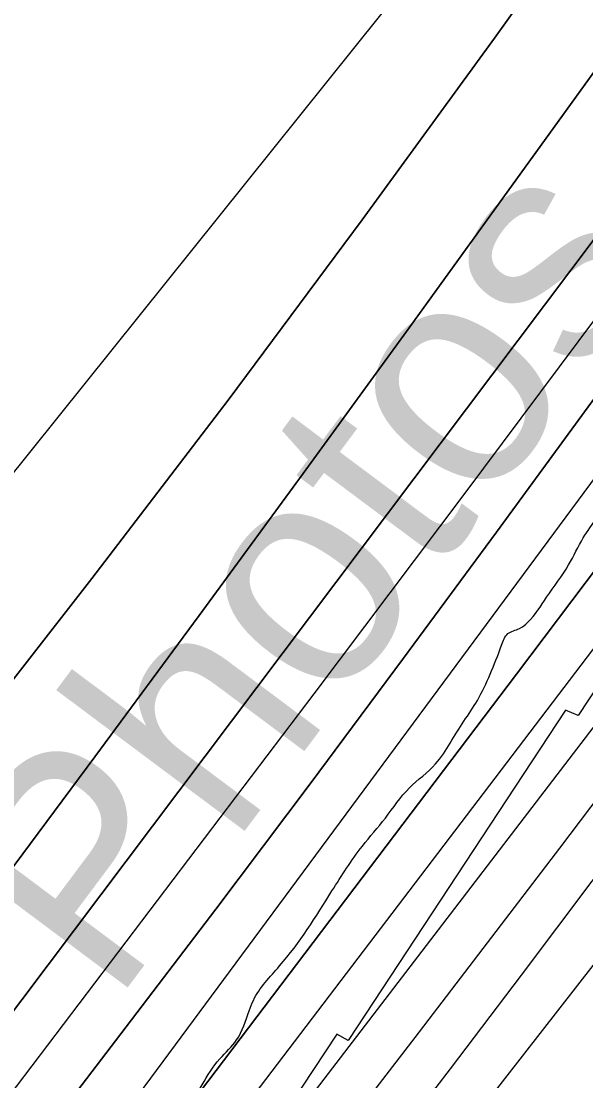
# Model space of a CAD drawing. Extents: x 3297735 to 3335592, y 670436 to 695807.
# Drawn here: x 3319666 to 3319875.8, y 688629.3 to 689023 of the extents above; entities that cross this region are included whole.
import ezdxf

# ---------------------------------------------------------------- set-up
doc = ezdxf.new("R2010")
doc.units = 0
for name, color, linetype in [('V-RIVR-EDGE', 7, 'Continuous'), ('V-RIVR-IDEN', 7, 'Continuous'), ('V-ROAD-CNTR', 7, 'Continuous'), ('V-RRAP-RVMT', 7, 'Continuous'), ('V-TOPO-DPTH', 7, 'Continuous'), ('V-TOPO-MAJR', 7, 'Continuous'), ('V-TOPO-MINR', 7, 'Continuous'), ('V-TOPO-WATR', 7, 'Continuous')]:
    doc.layers.add(name, color=color, linetype=linetype)

msp = doc.modelspace()

# ---------------------------------------------------------------- linework, layer by layer
at = {"layer": 'V-RIVR-EDGE'}
msp.add_spline([(3319721.91, 688607.25), (3319733.2, 688627.78), (3319739.82, 688637.46), (3319746.04, 688644.42), (3319750.72, 688655.27), (3319752.28, 688659.14), (3319762.01, 688671.92), (3319781.47, 688699.79), (3319792.76, 688716.44), (3319801.32, 688726.89), (3319810.26, 688738.11), (3319819.98, 688747.01), (3319825.43, 688754.75), (3319830.49, 688762.88), (3319835.55, 688770.63), (3319840.23, 688780.31), (3319844.52, 688791.16), (3319846.86, 688795.42), (3319851.13, 688797.35), (3319854.24, 688799.66), (3319861.24, 688808.95), (3319869.41, 688820.96), (3319874.87, 688831.03), (3319884.99, 688845.35), (3319893.93, 688856.57), (3319900.54, 688860.82), (3319908.31, 688869.72), (3319918.43, 688881.33), (3319923.49, 688889.46), (3319928.16, 688897.21), (3319932.06, 688904.95), (3319939.44, 688912.69), (3319951.5, 688924.3), (3319955, 688930.88), (3319970.57, 688952.17), (3319976.4, 688958.36), (3319980.68, 688966.5), (3319987.3, 688976.95), (3319991.2, 688986.25), (3319997.81, 688992.82), (3320004.81, 689000.56), (3320006.38, 689006.76), (3320010.27, 689012.96), (3320018.06, 689024.96), (3320025.07, 689035.8), (3320031.68, 689044.71), (3320039.46, 689054.38), (3320044.52, 689060.57), (3320057.73, 689071.4), (3320064.34, 689077.2), (3320070.17, 689082.23), (3320074.45, 689090.36), (3320085.73, 689104.68), (3320093.52, 689116.3), (3320109.84, 689130.22), (3320125, 689144.14), (3320145.59, 689159.99), (3320166.96, 689177), (3320184.06, 689191.31), (3320194.55, 689197.87), (3320205.42, 689204.44), (3320211.64, 689209.85), (3320219.42, 689219.53), (3320234.59, 689238.11), (3320241.98, 689244.68), (3320253.64, 689257.45), (3320273.09, 689279.5), (3320283.99, 689297.32), (3320297.61, 689318.61), (3320312.03, 689344.56), (3320320.21, 689360.83), (3320328.41, 689380.97), (3320333.48, 689394.53), (3320349.85, 689425.9), (3320363.1, 689453.41), (3320368.17, 689465.42), (3320370.9, 689469.67), (3320379.06, 689477.41), (3320388.4, 689489.8), (3320394.62, 689499.09), (3320395.41, 689505.29), (3320397.76, 689513.82), (3320403.21, 689520.78), (3320409.04, 689527.75), (3320417.6, 689536.65), (3320423.43, 689544.39), (3320428.49, 689552.52), (3320431.24, 689564.54), (3320432.02, 689568.03), (3320442.14, 689581.19), (3320451.87, 689595.12), (3320462.77, 689612.93), (3320469.38, 689621.06), (3320477.55, 689631.51), (3320493.51, 689653.19), (3320500.9, 689665.19), (3320506.36, 689674.1), (3320514.54, 689688.82), (3320523.5, 689705.47), (3320534.4, 689723.28), (3320539.06, 689727.15), (3320544.9, 689735.28), (3320551.13, 689744.18), (3320556.58, 689752.7), (3320560.87, 689764.32), (3320568.26, 689774), (3320574.5, 689785.23), (3320578.79, 689794.53), (3320583.07, 689802.27), (3320590.86, 689815.83), (3320602.92, 689833.25), (3320613.43, 689849.12), (3320622.79, 689866.94), (3320636.42, 689890.17), (3320646.93, 689907.21), (3320658.22, 689926.96), (3320664.85, 689940.13), (3320664.87, 689948.66), (3320667.22, 689956.02), (3320676.55, 689968.02), (3320685.11, 689978.08), (3320691.73, 689991.25), (3320701.47, 690006.35), (3320706.14, 690016.04), (3320709.66, 690026.11), (3320715.89, 690035.79), (3320728.33, 690049.33), (3320741.18, 690068.69), (3320754.02, 690086.5), (3320761.81, 690100.44), (3320770.77, 690116.32), (3320777.39, 690127.16), (3320786.73, 690139.93), (3320794.89, 690149.22), (3320800.73, 690155.41), (3320806.18, 690166.26), (3320810.47, 690174), (3320820.98, 690192.59), (3320823.74, 690207.71), (3320829.97, 690218.16), (3320840.87, 690235.59), (3320854.1, 690256.5), (3320864.22, 690271.59), (3320869.28, 690277.01), (3320870.45, 690281.27), (3320876.68, 690289.4), (3320887.57, 690302.95), (3320901.57, 690319.98), (3320912.08, 690333.52), (3320919.47, 690342.43), (3320924.52, 690348.23), (3320932.3, 690356.35), (3320941.26, 690371.46), (3320956.44, 690393.91), (3320969.67, 690415.21), (3320973.57, 690422.57), (3320982.13, 690434.96), (3320987.2, 690444.64), (3320994.21, 690457.03), (3321000.83, 690467.87), (3321008.23, 690481.04), (3321017.97, 690500.02), (3321024.59, 690511.64), (3321030.43, 690518.6), (3321035.5, 690530.22), (3321040.94, 690537.19), (3321055.35, 690559.26), (3321068.58, 690577.84), (3321078.31, 690594.1), (3321086.87, 690605.72), (3321095.82, 690616.94), (3321102.82, 690625.84), (3321107.51, 690637.85), (3321113.34, 690645.6), (3321117.63, 690655.67), (3321123.87, 690670), (3321130.5, 690682.39), (3321142.57, 690701.37), (3321156.19, 690722.28), (3321168.65, 690743.19), (3321171.38, 690749.38), (3321176.05, 690754.41), (3321177.22, 690758.29), (3321181.12, 690767.2), (3321185.79, 690774.17), (3321192.03, 690789.28), (3321204.89, 690814.45), (3321214.25, 690834.98), (3321218.93, 690845.83), (3321223.61, 690855.12), (3321229.85, 690869.85), (3321238.03, 690883.79), (3321242.33, 690899.29), (3321247.41, 690912.46), (3321254.43, 690927.96), (3321263, 690946.55), (3321269.64, 690962.82), (3321273.93, 690973.67), (3321278.23, 690986.07), (3321286.44, 691015.52), (3321288.78, 691021.72), (3321293.84, 691028.3), (3321297.35, 691034.5), (3321303.19, 691045.34), (3321306.32, 691054.64), (3321308.29, 691066.66), (3321310.63, 691073.63), (3321314.52, 691079.44), (3321318.04, 691090.29), (3321320.01, 691103.08), (3321324.31, 691115.87), (3321326.26, 691120.13), (3321332.09, 691125.16), (3321336.76, 691133.68), (3321337.17, 691140.65), (3321337.18, 691146.47), (3321338.37, 691158.49), (3321341.12, 691172.44), (3321349.71, 691192.98), (3321372.69, 691236.35), (3321389.06, 691268.5), (3321398.41, 691284.38), (3321404.65, 691298.32), (3321407.38, 691307.24), (3321407.39, 691310.73), (3321407.79, 691316.15), (3321414.41, 691325.06), (3321416.76, 691334.75), (3321417.94, 691344.05), (3321422.24, 691356.06), (3321434.34, 691385.89), (3321448.39, 691422.7), (3321456.19, 691442.46), (3321462.05, 691458.34), (3321462.85, 691466.87), (3321467.91, 691477.72), (3321474.92, 691488.17), (3321481.15, 691497.85), (3321481.54, 691500.57), (3321489.74, 691519.94), (3321499.87, 691542.02), (3321510.79, 691564.87), (3321521.69, 691581.91), (3321529.1, 691598.18), (3321538.84, 691619.09), (3321550.12, 691632.64), (3321559.06, 691640.76), (3321566.84, 691650.44), (3321566.47, 691655.48), (3321567.25, 691659.74), (3321572.7, 691664.77), (3321581.26, 691676.38), (3321584.38, 691684.91), (3321587.11, 691693.43), (3321593.35, 691706.6), (3321601.92, 691721.7), (3321610.87, 691733.32), (3321617.87, 691739.5), (3321620.99, 691748.8), (3321624.5, 691755), (3321632.28, 691766.23), (3321637.34, 691773.97), (3321638.14, 691784.44), (3321641.66, 691795.29), (3321645.96, 691809.63), (3321651.03, 691820.47), (3321653.37, 691824.35), (3321658.42, 691828.99), (3321665.02, 691832.07), (3321673.18, 691838.64), (3321680.2, 691853.75), (3321683.72, 691866.15), (3321687.24, 691878.94), (3321691.93, 691892.5), (3321697.77, 691904.12), (3321704.38, 691909.54), (3321711, 691920.77), (3321724.23, 691939.74), (3321729.68, 691949.8), (3321733.59, 691959.49), (3321746.04, 691978.85), (3321765.1, 692000.13), (3321767.83, 692005.55), (3321769.01, 692012.53), (3321772.52, 692019.89), (3321782.64, 692034.6), (3321793.52, 692045.43), (3321802.86, 692057.43), (3321811.04, 692071.76), (3321820.77, 692085.31), (3321837.5, 692109.31), (3321852.67, 692125.56), (3321856.95, 692134.47), (3321865.51, 692146.08), (3321874.07, 692158.09), (3321882.62, 692162.33), (3321885.73, 692165.42), (3321887.31, 692179.77), (3321889.66, 692189.46), (3321896.67, 692199.14), (3321906.39, 692208.81), (3321914.56, 692218.87), (3321921.95, 692230.87), (3321931.31, 692249.47), (3321940.25, 692259.91), (3321951.52, 692266.48), (3321951.14, 692271.52), (3321953.48, 692276.17), (3321960.48, 692283.13), (3321960.49, 692288.17), (3321960.5, 692292.05), (3321966.73, 692300.96), (3321976.84, 692312.95), (3321985.4, 692326.12), (3321999.02, 692342.37), (3322004.07, 692347.79), (3322006.8, 692355.15), (3322018.86, 692369.86), (3322032.48, 692387.27), (3322035.98, 692394.25), (3322046.88, 692410.89), (3322053.89, 692419.41), (3322062.45, 692431.8), (3322080.36, 692459.29), (3322099.43, 692486.77), (3322109.15, 692500.71), (3322113.45, 692513.5), (3322120.08, 692527.44), (3322124.37, 692536.35), (3322130.59, 692544.09), (3322144.19, 692555.69), (3322154.3, 692563.42), (3322157.8, 692568.07), (3322157.81, 692573.5), (3322158.99, 692580.09), (3322165.23, 692595.2), (3322169.9, 692601), (3322176.9, 692609.9), (3322181.58, 692618.04), (3322185.48, 692627.33), (3322187.82, 692635.08), (3322190.16, 692638.96), (3322199.11, 692652.12), (3322206.11, 692660.24), (3322215.05, 692669.14), (3322221.67, 692679.21), (3322228.68, 692689.66), (3322230.65, 692701.29), (3322234.15, 692707.1), (3322239.98, 692713.68), (3322240.78, 692721.82), (3322246.62, 692732.28), (3322257.13, 692747.76), (3322269.19, 692761.31), (3322281.64, 692779.5), (3322287.08, 692784.53), (3322289.82, 692793.44), (3322298.4, 692811.26), (3322311.23, 692827.9), (3322325.25, 692849.2), (3322340.82, 692872.04), (3322357.55, 692894.49), (3322366.5, 692909.98), (3322374.67, 692919.27), (3322378.18, 692925.85), (3322378.19, 692932.44), (3322378.2, 692936.32), (3322380.16, 692941.75), (3322387.16, 692950.65), (3322397.3, 692972.73), (3322404.3, 692982.41), (3322407.81, 692990.54), (3322418.32, 693006.42), (3322430.38, 693021.51), (3322439.35, 693040.49), (3322447.92, 693056.37), (3322451.06, 693071.49), (3322451.87, 693088.16), (3322455.41, 693108.32), (3322461.66, 693123.43), (3322462.07, 693131.96), (3322461.33, 693147.08), (3322471.06, 693161.02), (3322480.02, 693177.67), (3322484.71, 693192.01), (3322487.85, 693207.9), (3322490.57, 693210.61), (3322500.3, 693224.93), (3322521.3, 693248.15), (3322539.95, 693264), (3322547.34, 693272.91), (3322550.08, 693282.59), (3322550.88, 693291.9), (3322552.45, 693297.71), (3322564.89, 693311.64), (3322570.72, 693318.61), (3322576.95, 693326.74), (3322580.47, 693340.69), (3322590.2, 693351.91), (3322600.3, 693359.25), (3322603.79, 693359.25), (3322609.2, 693353.42), (3322618.52, 693357.27), (3322625.13, 693363.85), (3322634.47, 693378.56), (3322653.93, 693404.88), (3322678.44, 693438.95), (3322692.84, 693458.69), (3322701, 693465.26), (3322708.76, 693467.96), (3322714.21, 693474.54), (3322719.66, 693481.51), (3322729.79, 693501.26), (3322740.68, 693515.19), (3322746.53, 693526.81), (3322752.77, 693541.92), (3322764.43, 693554.69), (3322769.49, 693562.82), (3322774.19, 693578.71), (3322781.2, 693591.1), (3322787.42, 693598.84), (3322795.21, 693610.46), (3322799.12, 693622.47), (3322801.47, 693634.49), (3322804.6, 693643.4), (3322808.49, 693648.82), (3322813.15, 693654.23), (3322817.07, 693670.51), (3322820.98, 693684.08), (3322828, 693699.57), (3322828.79, 693704.61), (3322829.58, 693711.2), (3322831.15, 693715.46), (3322838.93, 693727.85), (3322846.35, 693746.06), (3322854.15, 693763.88), (3322858.81, 693768.14), (3322865.03, 693775.88), (3322871.27, 693789.05), (3322877.11, 693797.95), (3322877.51, 693803.38), (3322881.8, 693810.74), (3322885.32, 693822.75), (3322886.52, 693837.48), (3322887.31, 693846.79), (3322888.49, 693852.22), (3322893.57, 693866.16), (3322903.7, 693885.14), (3322914.59, 693899.85), (3322916.94, 693906.83), (3322916.96, 693914.97), (3322915.81, 693921.56), (3322917, 693934.75), (3322920.53, 693950.25), (3322928.35, 693973.5), (3322938.09, 693991.7), (3322943.16, 694004.1), (3322945.88, 694005.64), (3322947.06, 694014.95), (3322947.71, 694018)], degree=3, dxfattribs=at)
at = {"layer": 'V-ROAD-CNTR'}
msp.add_spline([(3321115.64, 689341.57), (3320860.23, 689006.78), (3320525.5, 688555.88), (3320190.52, 688114.56), (3319698.35, 687479.71), (3319438.48, 687141.6)], degree=3, dxfattribs=at)
at = {"layer": 'V-RRAP-RVMT'}
for p, q in [((3319951.33, 688884.02), (3319872.92, 688764.97)), ((3319868.2, 688766.96), (3319787.49, 688644.21)), ((3319872.92, 688764.97), (3319868.2, 688766.96)), ((3319783.24, 688646.58), (3319702.05, 688523.46)), ((3319787.49, 688644.21), (3319783.24, 688646.58))]:
    msp.add_line(p, q, dxfattribs=at)
at = {"layer": 'V-TOPO-DPTH'}
for points in [[(3320996.04, 690555.87), (3320641.24, 689989.03), (3320635.2, 689979.44), (3320629.14, 689969.87), (3320623.04, 689960.32), (3320616.91, 689950.79), (3320539.44, 689830.89), (3320494.26, 689761.63), (3320448.68, 689692.62), (3320402.52, 689624.01), (3320355.95, 689555.67), (3320145.84, 689250.07), (3320133.44, 689232.2), (3320120.94, 689214.41), (3320108.28, 689196.72), (3320095.52, 689179.11), (3319842.57, 688833.16), (3319808.05, 688786.28), (3319773.33, 688739.55), (3319738.29, 688693.06), (3319703.05, 688646.72), (3319679.46, 688615.91)], [(3319679.46, 688615.91), (3319703.05, 688646.72), (3319738.29, 688693.06), (3319773.33, 688739.55), (3319808.05, 688786.28), (3319842.57, 688833.16), (3320095.52, 689179.11), (3320108.28, 689196.72), (3320120.94, 689214.41), (3320133.44, 689232.2), (3320145.84, 689250.07), (3320355.95, 689555.67), (3320402.52, 689624.01), (3320448.68, 689692.62), (3320494.26, 689761.63), (3320539.44, 689830.89), (3320616.91, 689950.79), (3320623.04, 689960.32), (3320629.14, 689969.87), (3320635.2, 689979.44), (3320641.24, 689989.03), (3320996.04, 690555.87)], [(3319581.69, 688600.28), (3319654.3, 688697.25), (3319693.33, 688749.64), (3319732.17, 688802.16), (3319770.74, 688854.88), (3319809.12, 688907.74), (3320019.34, 689198.76), (3320039.7, 689227.2), (3320059.91, 689255.74), (3320079.89, 689284.46), (3320099.72, 689313.27), (3320150.36, 689387.54), (3320195.22, 689453.68), (3320239.86, 689519.98), (3320284.17, 689586.49), (3320328.25, 689653.16), (3320537.52, 689971.32), (3320549.89, 689990.19), (3320562.22, 690009.07)], [(3320562.22, 690009.07), (3320549.89, 689990.19), (3320537.52, 689971.32), (3320328.25, 689653.16), (3320284.17, 689586.49), (3320239.86, 689519.98), (3320195.22, 689453.68), (3320150.36, 689387.54), (3320099.72, 689313.27), (3320079.89, 689284.46), (3320059.91, 689255.74), (3320039.7, 689227.2), (3320019.34, 689198.76), (3319809.12, 688907.74), (3319770.74, 688854.88), (3319732.17, 688802.16), (3319693.33, 688749.64), (3319654.3, 688697.25), (3319581.69, 688600.28)], [(3319627.34, 688607.8), (3319957.61, 689046.69), (3319980.61, 689077.48), (3320003.47, 689108.37), (3320026.12, 689139.42), (3320048.62, 689170.58), (3320087.62, 689224.97), (3320090.5, 689229.02), (3320093.36, 689233.08), (3320096.19, 689237.16), (3320099, 689241.26), (3320330.44, 689581.09), (3320376.05, 689648.24), (3320421.54, 689715.47), (3320466.85, 689782.82), (3320512.05, 689850.25), (3320580.23, 689952.25), (3320591.2, 689968.78), (3320602.09, 689985.35), (3320612.88, 690001.99)], [(3320612.88, 690001.99), (3320602.09, 689985.35), (3320591.2, 689968.78), (3320580.23, 689952.25), (3320512.05, 689850.25), (3320466.85, 689782.82), (3320421.54, 689715.47), (3320376.05, 689648.24), (3320330.44, 689581.09), (3320099, 689241.26), (3320096.19, 689237.16), (3320093.36, 689233.08), (3320090.5, 689229.02), (3320087.62, 689224.97), (3320048.62, 689170.58), (3320026.12, 689139.42), (3320003.47, 689108.37), (3319980.61, 689077.48), (3319957.61, 689046.69), (3319627.34, 688607.8)], [(3320683.24, 689999.44), (3320669.16, 689977.35), (3320655.05, 689955.27), (3320640.89, 689933.22), (3320626.71, 689911.19), (3320275.49, 689367.01), (3320256.11, 689337.26), (3320236.56, 689307.62), (3320216.75, 689278.16), (3320196.78, 689248.8), (3320176.52, 689219.64), (3320156.04, 689190.64), (3320135.24, 689161.87), (3320114.23, 689133.24), (3320054.85, 689053.3), (3320003.89, 688984.89), (3319952.79, 688916.58), (3319901.5, 688848.43), (3319850.07, 688780.37), (3319671.76, 688545.1)], [(3320683.24, 689999.44), (3320669.16, 689977.35), (3320655.05, 689955.27), (3320640.89, 689933.22), (3320626.71, 689911.19), (3320275.49, 689367.01), (3320256.11, 689337.26), (3320236.56, 689307.62), (3320216.75, 689278.16), (3320196.78, 689248.8), (3320176.52, 689219.64), (3320156.04, 689190.64), (3320135.24, 689161.87), (3320114.23, 689133.24), (3320054.85, 689053.3), (3320003.89, 688984.89), (3319952.79, 688916.58), (3319901.5, 688848.43), (3319850.07, 688780.37), (3319671.76, 688545.1)], [(3319719.48, 688552.71), (3319934.81, 688833.9), (3319977.14, 688889.61), (3320019.17, 688945.53), (3320060.77, 689001.78), (3320102.08, 689058.25), (3320172.7, 689155.58), (3320178.42, 689163.59), (3320184.07, 689171.64), (3320189.6, 689179.77), (3320195.05, 689187.96), (3320410.01, 689515.72), (3320455.96, 689586.06), (3320501.75, 689656.51), (3320547.28, 689727.12), (3320592.64, 689797.84), (3320674.76, 689926.39), (3320678.93, 689932.92), (3320683.11, 689939.45), (3320687.3, 689945.97), (3320691.48, 689952.5), (3320721.55, 689999.29)], [(3319018.76, 687976.76), (3319114.53, 688097.32), (3319177.77, 688176.6), (3319241.23, 688255.71), (3319305.01, 688334.55), (3319369.02, 688413.22), (3319497.63, 688570.66), (3319517.37, 688594.94), (3319537.03, 688619.27), (3319556.58, 688643.7), (3319576.06, 688668.19), (3319640.87, 688750.06), (3319692.21, 688815.89), (3319742.93, 688882.2), (3319792.69, 688949.23), (3319841.82, 689016.73), (3320010.1, 689251.46), (3320019.2, 689264.31), (3320028.2, 689277.22), (3320037.04, 689290.24), (3320045.79, 689303.33), (3320499.15, 689990.55), (3320503.56, 689997.26)], [(3320503.56, 689997.26), (3320499.15, 689990.55), (3320045.79, 689303.33), (3320037.04, 689290.24), (3320028.2, 689277.22), (3320019.2, 689264.31), (3320010.1, 689251.46), (3319841.82, 689016.73), (3319792.69, 688949.23), (3319742.93, 688882.2), (3319692.21, 688815.89), (3319640.87, 688750.06), (3319576.06, 688668.19), (3319556.58, 688643.7), (3319537.03, 688619.27), (3319517.37, 688594.94), (3319497.63, 688570.66), (3319369.02, 688413.22), (3319305.01, 688334.55), (3319241.23, 688255.71), (3319177.77, 688176.6), (3319114.53, 688097.32), (3319018.76, 687976.76)]]:
    msp.add_lwpolyline(points, dxfattribs=at)
at = {"layer": 'V-TOPO-MAJR'}
for points in [[(3319735.86, 688489.06), (3320203.29, 689088.89), (3320220.96, 689111.79), (3320238.49, 689134.81), (3320255.78, 689157.99), (3320272.94, 689181.29), (3320289.83, 689204.77), (3320306.54, 689228.39), (3320322.97, 689252.19), (3320339.21, 689276.14), (3320716.35, 689839.28), (3320735.21, 689867.53), (3320754.02, 689895.81), (3320772.75, 689924.14), (3320791.43, 689952.51), (3320828.23, 690008.56)], [(3319479.49, 688626.23), (3319496.15, 688647.14), (3319512.84, 688668.02), (3319529.55, 688688.88), (3319929.52, 689187.5), (3319942.93, 689204.48), (3319956.17, 689221.58), (3319969.16, 689238.87), (3319981.98, 689256.3), (3320003.83, 689286.47), (3320005.57, 689288.92), (3320007.28, 689291.39), (3320008.95, 689293.89), (3320010.59, 689296.41), (3320041.15, 689344.36), (3320057.86, 689370.99), (3320074.31, 689397.77), (3320090.38, 689424.78), (3320106.2, 689451.95), (3320423.42, 690005.79)]]:
    msp.add_lwpolyline(points, dxfattribs=at)
at = {"layer": 'V-TOPO-MINR'}
for points in [[(3319679.46, 688615.91), (3319703.05, 688646.72), (3319738.29, 688693.06), (3319773.33, 688739.55), (3319808.05, 688786.28), (3319842.57, 688833.16), (3320095.52, 689179.11), (3320108.28, 689196.72), (3320120.94, 689214.41), (3320133.44, 689232.2), (3320145.84, 689250.07), (3320355.95, 689555.67), (3320402.52, 689624.01), (3320448.68, 689692.62), (3320494.26, 689761.63), (3320539.44, 689830.89), (3320616.91, 689950.79), (3320623.04, 689960.32), (3320629.14, 689969.87), (3320635.2, 689979.44), (3320641.24, 689989.03), (3320996.04, 690555.87)], [(3319798.87, 688599.05), (3319825.46, 688633.74), (3319851.87, 688668.56), (3319878.18, 688703.47), (3320180.65, 689106.86), (3320197.19, 689129.21), (3320213.54, 689151.69), (3320229.61, 689174.38), (3320245.48, 689197.21), (3320346.47, 689344.37), (3320410.61, 689438.6), (3320474.29, 689533.14), (3320537.26, 689628.16), (3320599.75, 689723.49), (3320706.38, 689887.47), (3320715.2, 689901.05), (3320724.01, 689914.64), (3320732.79, 689928.25), (3320741.56, 689941.86), (3321014.94, 690366.99)], [(3319652.48, 688611.77), (3319774.86, 688773.08), (3319831.01, 688847.62), (3319886.8, 688922.41), (3319942.07, 688997.59), (3319997, 689073.03), (3320091.36, 689203.6), (3320098.8, 689213.98), (3320106.19, 689224.39), (3320113.49, 689234.86), (3320120.74, 689245.37), (3320512.18, 689817.46), (3320530.03, 689843.76), (3320547.74, 689870.14), (3320565.26, 689896.65), (3320582.65, 689923.25), (3320612.38, 689969.1), (3320614.8, 689972.84), (3320617.2, 689976.6), (3320619.58, 689980.36), (3320621.95, 689984.13), (3320688.75, 690091.22)], [(3319581.69, 688600.28), (3319654.3, 688697.25), (3319693.33, 688749.64), (3319732.17, 688802.16), (3319770.74, 688854.88), (3319809.12, 688907.74), (3320019.34, 689198.76), (3320039.7, 689227.2), (3320059.91, 689255.74), (3320079.89, 689284.46), (3320099.72, 689313.27), (3320150.36, 689387.54), (3320195.22, 689453.68), (3320239.86, 689519.98), (3320284.17, 689586.49), (3320328.25, 689653.16), (3320537.52, 689971.32), (3320549.89, 689990.19), (3320562.22, 690009.07)], [(3319695.38, 688548.91), (3320099.8, 689080.38), (3320112.15, 689096.73), (3320124.41, 689113.14), (3320136.55, 689129.64), (3320148.61, 689146.19), (3320169.33, 689174.86), (3320170.95, 689177.14), (3320172.56, 689179.43), (3320174.14, 689181.75), (3320175.69, 689184.08), (3320221.75, 689253.91), (3320246.26, 689291.21), (3320270.68, 689328.56), (3320294.97, 689366), (3320319.17, 689403.5), (3320632.02, 689890.01), (3320650.47, 689918.73), (3320668.91, 689947.45), (3320687.33, 689976.19), (3320705.74, 690004.94)], [(3319627.34, 688607.8), (3319957.61, 689046.69), (3319980.61, 689077.48), (3320003.47, 689108.37), (3320026.12, 689139.42), (3320048.62, 689170.58), (3320087.62, 689224.97), (3320090.5, 689229.02), (3320093.36, 689233.08), (3320096.19, 689237.16), (3320099, 689241.26), (3320330.44, 689581.09), (3320376.05, 689648.24), (3320421.54, 689715.47), (3320466.85, 689782.82), (3320512.05, 689850.25), (3320580.23, 689952.25), (3320591.2, 689968.78), (3320602.09, 689985.35), (3320612.88, 690001.99)], [(3319719.48, 688552.71), (3319934.81, 688833.9), (3319977.14, 688889.61), (3320019.17, 688945.53), (3320060.77, 689001.78), (3320102.08, 689058.25), (3320172.7, 689155.58), (3320178.42, 689163.59), (3320184.07, 689171.64), (3320189.6, 689179.77), (3320195.05, 689187.96), (3320410.01, 689515.72), (3320455.96, 689586.06), (3320501.75, 689656.51), (3320547.28, 689727.12), (3320592.64, 689797.84), (3320674.76, 689926.39), (3320678.93, 689932.92), (3320683.11, 689939.45), (3320687.3, 689945.97), (3320691.48, 689952.5), (3320721.55, 689999.29)], [(3319744, 688556.5), (3319812.45, 688645.33), (3319866.2, 688715.67), (3319919.58, 688786.29), (3319972.4, 688857.33), (3320024.84, 688928.66), (3320176.08, 689136.07), (3320185.97, 689149.86), (3320195.72, 689163.75), (3320205.26, 689177.78), (3320214.66, 689191.91), (3320679.08, 689901.92), (3320682.23, 689906.76), (3320685.37, 689911.61), (3320688.48, 689916.48), (3320691.59, 689921.35), (3320694.69, 689926.22), (3320697.8, 689931.09), (3320700.92, 689935.96), (3320704.05, 689940.81), (3320719.98, 689965.46), (3320731.02, 689982.68), (3320741.99, 689999.94)], [(3320503.56, 689997.26), (3320499.15, 689990.55), (3320045.79, 689303.33), (3320037.04, 689290.24), (3320028.2, 689277.22), (3320019.2, 689264.31), (3320010.1, 689251.46), (3319841.82, 689016.73), (3319792.69, 688949.23), (3319742.93, 688882.2), (3319692.21, 688815.89), (3319640.87, 688750.06), (3319576.06, 688668.19), (3319556.58, 688643.7), (3319537.03, 688619.27), (3319517.37, 688594.94), (3319497.63, 688570.66), (3319369.02, 688413.22), (3319305.01, 688334.55), (3319241.23, 688255.71), (3319177.77, 688176.6), (3319114.53, 688097.32), (3319018.76, 687976.76)], [(3319668.69, 688568.83), (3320100, 689151.89), (3320118.77, 689177.52), (3320137.37, 689203.28), (3320155.72, 689229.22), (3320173.9, 689255.28), (3320242.02, 689353.96), (3320293.79, 689429.69), (3320345.08, 689505.73), (3320395.67, 689582.24), (3320445.79, 689659.06), (3320621.7, 689931.42), (3320631.77, 689947.07), (3320641.8, 689962.73), (3320651.79, 689978.43), (3320661.74, 689994.15)]]:
    msp.add_lwpolyline(points, dxfattribs=at)
at = {"layer": 'V-TOPO-WATR'}
msp.add_lwpolyline([(3319671.76, 688545.1), (3319850.07, 688780.37), (3319901.5, 688848.43), (3319952.79, 688916.58), (3320003.89, 688984.89), (3320054.85, 689053.3), (3320114.23, 689133.24), (3320135.24, 689161.87), (3320156.04, 689190.64), (3320176.52, 689219.64), (3320196.78, 689248.8), (3320216.75, 689278.16), (3320236.56, 689307.62), (3320256.11, 689337.26), (3320275.49, 689367.01), (3320626.71, 689911.19), (3320640.89, 689933.22), (3320655.05, 689955.27), (3320669.16, 689977.35), (3320683.24, 689999.44)], dxfattribs=at)

# ---------------------------------------------------------------- texts
at = {"layer": 'V-RIVR-IDEN'}
msp.add_text(' Photos', height=83, rotation=53.2267, dxfattribs=at).set_placement((3319681.65, 688631.94))

doc.saveas('drawing.dxf')
